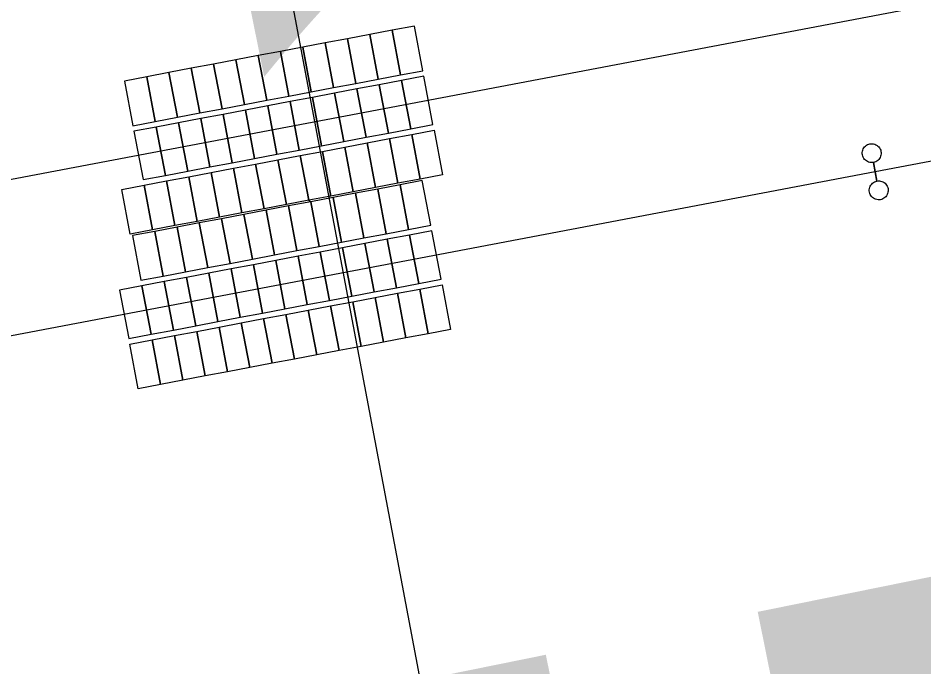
# Model space of a CAD drawing. Extents: x 6540402 to 6566579, y 5525343 to 5532423.
# Drawn here: x 6556335.34 to 6556359.28, y 5528454.76 to 5528471.89 of the extents above; entities that cross this region are included whole.
import ezdxf

# ---------------------------------------------------------------- set-up
doc = ezdxf.new("R2010")
doc.units = 0
for name, color, linetype in [('D_kraw_nawierzchni', 7, 'Continuous'), ('IR_ps_geometria', 7, 'Continuous'), ('TOR_PS_OPIS_T-opisy dodatkowe', 7, 'Continuous'), ('TOR_PS_P-płyty przejazdowe', 7, 'Continuous'), ('TOR_PS_T-tory projektowane', 7, 'Continuous')]:
    doc.layers.add(name, color=color, linetype=linetype)

msp = doc.modelspace()

# ---------------------------------------------------------------- linework, layer by layer
at = {"layer": 'D_kraw_nawierzchni'}
msp.add_line((6556343.023, 5528467.08), (6556343.079, 5528467.039), dxfattribs=at)
at = {"layer": 'IR_ps_geometria'}
msp.add_lwpolyline([(6556357.996, 5528467.831), (6556358.043, 5528467.586), (6556358.075, 5528467.59), (6556358.108, 5528467.589), (6556358.14, 5528467.585), (6556358.172, 5528467.576), (6556358.202, 5528467.563), (6556358.23, 5528467.547), (6556358.256, 5528467.527), (6556358.279, 5528467.503), (6556358.298, 5528467.477), (6556358.315, 5528467.449), (6556358.327, 5528467.418), (6556358.335, 5528467.387), (6556358.339, 5528467.354), (6556358.339, 5528467.321), (6556358.334, 5528467.289), (6556358.325, 5528467.258), (6556358.313, 5528467.228), (6556358.296, 5528467.199), (6556358.276, 5528467.174), (6556358.252, 5528467.151), (6556358.226, 5528467.131), (6556358.198, 5528467.115), (6556358.168, 5528467.103), (6556358.136, 5528467.094), (6556358.103, 5528467.09), (6556358.071, 5528467.091), (6556358.038, 5528467.095), (6556358.007, 5528467.104), (6556357.977, 5528467.117), (6556357.949, 5528467.133), (6556357.923, 5528467.154), (6556357.9, 5528467.177), (6556357.88, 5528467.203), (6556357.864, 5528467.232), (6556357.852, 5528467.262), (6556357.844, 5528467.294), (6556357.84, 5528467.326), (6556357.84, 5528467.359), (6556357.845, 5528467.391), (6556357.853, 5528467.423), (6556357.866, 5528467.453), (6556357.883, 5528467.481), (6556357.903, 5528467.507), (6556357.926, 5528467.53), (6556357.952, 5528467.549), (6556357.981, 5528467.565), (6556358.011, 5528467.578), (6556358.043, 5528467.586), (6556357.95, 5528468.077), (6556357.917, 5528468.073), (6556357.884, 5528468.073), (6556357.852, 5528468.078), (6556357.821, 5528468.087), (6556357.79, 5528468.099), (6556357.762, 5528468.116), (6556357.737, 5528468.136), (6556357.714, 5528468.159), (6556357.694, 5528468.186), (6556357.678, 5528468.214), (6556357.666, 5528468.244), (6556357.657, 5528468.276), (6556357.653, 5528468.308), (6556357.654, 5528468.341), (6556357.658, 5528468.374), (6556357.667, 5528468.405), (6556357.68, 5528468.435), (6556357.696, 5528468.463), (6556357.717, 5528468.489), (6556357.74, 5528468.512), (6556357.766, 5528468.532), (6556357.795, 5528468.548), (6556357.825, 5528468.56), (6556357.857, 5528468.568), (6556357.889, 5528468.572), (6556357.922, 5528468.572), (6556357.954, 5528468.567), (6556357.986, 5528468.559), (6556358.016, 5528468.546), (6556358.044, 5528468.529), (6556358.07, 5528468.509), (6556358.093, 5528468.486), (6556358.112, 5528468.46), (6556358.128, 5528468.431), (6556358.141, 5528468.401), (6556358.149, 5528468.369), (6556358.153, 5528468.337), (6556358.152, 5528468.304), (6556358.148, 5528468.272), (6556358.139, 5528468.24), (6556358.126, 5528468.21), (6556358.11, 5528468.182), (6556358.09, 5528468.156), (6556358.066, 5528468.133), (6556358.04, 5528468.113), (6556358.012, 5528468.097), (6556357.981, 5528468.085), (6556357.95, 5528468.077)], close=True, dxfattribs=at)
msp.add_lwpolyline([(6556357.996, 5528467.831), (6556358.043, 5528467.586), (6556358.075, 5528467.59), (6556358.108, 5528467.589), (6556358.14, 5528467.585), (6556358.172, 5528467.576), (6556358.202, 5528467.563), (6556358.23, 5528467.547), (6556358.256, 5528467.527), (6556358.279, 5528467.503), (6556358.298, 5528467.477), (6556358.315, 5528467.449), (6556358.327, 5528467.418), (6556358.335, 5528467.387), (6556358.339, 5528467.354), (6556358.339, 5528467.321), (6556358.334, 5528467.289), (6556358.325, 5528467.258), (6556358.313, 5528467.228), (6556358.296, 5528467.199), (6556358.276, 5528467.174), (6556358.252, 5528467.151), (6556358.226, 5528467.131), (6556358.198, 5528467.115), (6556358.168, 5528467.103), (6556358.136, 5528467.094), (6556358.103, 5528467.09), (6556358.071, 5528467.091), (6556358.038, 5528467.095), (6556358.007, 5528467.104), (6556357.977, 5528467.117), (6556357.949, 5528467.133), (6556357.923, 5528467.154), (6556357.9, 5528467.177), (6556357.88, 5528467.203), (6556357.864, 5528467.232), (6556357.852, 5528467.262), (6556357.844, 5528467.294), (6556357.84, 5528467.326), (6556357.84, 5528467.359), (6556357.845, 5528467.391), (6556357.853, 5528467.423), (6556357.866, 5528467.453), (6556357.883, 5528467.481), (6556357.903, 5528467.507), (6556357.926, 5528467.53), (6556357.952, 5528467.549), (6556357.981, 5528467.565), (6556358.011, 5528467.578), (6556358.043, 5528467.586), (6556357.95, 5528468.077), (6556357.917, 5528468.073), (6556357.884, 5528468.073), (6556357.852, 5528468.078), (6556357.821, 5528468.087), (6556357.79, 5528468.099), (6556357.762, 5528468.116), (6556357.737, 5528468.136), (6556357.714, 5528468.159), (6556357.694, 5528468.186), (6556357.678, 5528468.214), (6556357.666, 5528468.244), (6556357.657, 5528468.276), (6556357.653, 5528468.308), (6556357.654, 5528468.341), (6556357.658, 5528468.374), (6556357.667, 5528468.405), (6556357.68, 5528468.435), (6556357.696, 5528468.463), (6556357.717, 5528468.489), (6556357.74, 5528468.512), (6556357.766, 5528468.532), (6556357.795, 5528468.548), (6556357.825, 5528468.56), (6556357.857, 5528468.568), (6556357.889, 5528468.572), (6556357.922, 5528468.572), (6556357.954, 5528468.567), (6556357.986, 5528468.559), (6556358.016, 5528468.546), (6556358.044, 5528468.529), (6556358.07, 5528468.509), (6556358.093, 5528468.486), (6556358.112, 5528468.46), (6556358.128, 5528468.431), (6556358.141, 5528468.401), (6556358.149, 5528468.369), (6556358.153, 5528468.337), (6556358.152, 5528468.304), (6556358.148, 5528468.272), (6556358.139, 5528468.24), (6556358.126, 5528468.21), (6556358.11, 5528468.182), (6556358.09, 5528468.156), (6556358.066, 5528468.133), (6556358.04, 5528468.113), (6556358.012, 5528468.097), (6556357.981, 5528468.085), (6556357.95, 5528468.077)], close=True, dxfattribs=at)
msp.add_lwpolyline([(6556357.996, 5528467.831), (6556358.043, 5528467.586), (6556358.075, 5528467.59), (6556358.108, 5528467.589), (6556358.14, 5528467.585), (6556358.172, 5528467.576), (6556358.202, 5528467.563), (6556358.23, 5528467.547), (6556358.256, 5528467.527), (6556358.279, 5528467.503), (6556358.298, 5528467.477), (6556358.315, 5528467.449), (6556358.327, 5528467.418), (6556358.335, 5528467.387), (6556358.339, 5528467.354), (6556358.339, 5528467.321), (6556358.334, 5528467.289), (6556358.325, 5528467.258), (6556358.313, 5528467.228), (6556358.296, 5528467.199), (6556358.276, 5528467.174), (6556358.252, 5528467.151), (6556358.226, 5528467.131), (6556358.198, 5528467.115), (6556358.168, 5528467.103), (6556358.136, 5528467.094), (6556358.103, 5528467.09), (6556358.071, 5528467.091), (6556358.038, 5528467.095), (6556358.007, 5528467.104), (6556357.977, 5528467.117), (6556357.949, 5528467.133), (6556357.923, 5528467.154), (6556357.9, 5528467.177), (6556357.88, 5528467.203), (6556357.864, 5528467.232), (6556357.852, 5528467.262), (6556357.844, 5528467.294), (6556357.84, 5528467.326), (6556357.84, 5528467.359), (6556357.845, 5528467.391), (6556357.853, 5528467.423), (6556357.866, 5528467.453), (6556357.883, 5528467.481), (6556357.903, 5528467.507), (6556357.926, 5528467.53), (6556357.952, 5528467.549), (6556357.981, 5528467.565), (6556358.011, 5528467.578), (6556358.043, 5528467.586), (6556357.95, 5528468.077), (6556357.917, 5528468.073), (6556357.884, 5528468.073), (6556357.852, 5528468.078), (6556357.821, 5528468.087), (6556357.79, 5528468.099), (6556357.762, 5528468.116), (6556357.737, 5528468.136), (6556357.714, 5528468.159), (6556357.694, 5528468.186), (6556357.678, 5528468.214), (6556357.666, 5528468.244), (6556357.657, 5528468.276), (6556357.653, 5528468.308), (6556357.654, 5528468.341), (6556357.658, 5528468.374), (6556357.667, 5528468.405), (6556357.68, 5528468.435), (6556357.696, 5528468.463), (6556357.717, 5528468.489), (6556357.74, 5528468.512), (6556357.766, 5528468.532), (6556357.795, 5528468.548), (6556357.825, 5528468.56), (6556357.857, 5528468.568), (6556357.889, 5528468.572), (6556357.922, 5528468.572), (6556357.954, 5528468.567), (6556357.986, 5528468.559), (6556358.016, 5528468.546), (6556358.044, 5528468.529), (6556358.07, 5528468.509), (6556358.093, 5528468.486), (6556358.112, 5528468.46), (6556358.128, 5528468.431), (6556358.141, 5528468.401), (6556358.149, 5528468.369), (6556358.153, 5528468.337), (6556358.152, 5528468.304), (6556358.148, 5528468.272), (6556358.139, 5528468.24), (6556358.126, 5528468.21), (6556358.11, 5528468.182), (6556358.09, 5528468.156), (6556358.066, 5528468.133), (6556358.04, 5528468.113), (6556358.012, 5528468.097), (6556357.981, 5528468.085), (6556357.95, 5528468.077)], close=True, dxfattribs=at)
msp.add_lwpolyline([(6556357.996, 5528467.831), (6556358.043, 5528467.586), (6556358.075, 5528467.59), (6556358.108, 5528467.589), (6556358.14, 5528467.585), (6556358.172, 5528467.576), (6556358.202, 5528467.563), (6556358.23, 5528467.547), (6556358.256, 5528467.527), (6556358.279, 5528467.503), (6556358.298, 5528467.477), (6556358.315, 5528467.449), (6556358.327, 5528467.418), (6556358.335, 5528467.387), (6556358.339, 5528467.354), (6556358.339, 5528467.321), (6556358.334, 5528467.289), (6556358.325, 5528467.258), (6556358.313, 5528467.228), (6556358.296, 5528467.199), (6556358.276, 5528467.174), (6556358.252, 5528467.151), (6556358.226, 5528467.131), (6556358.198, 5528467.115), (6556358.168, 5528467.103), (6556358.136, 5528467.094), (6556358.103, 5528467.09), (6556358.071, 5528467.091), (6556358.038, 5528467.095), (6556358.007, 5528467.104), (6556357.977, 5528467.117), (6556357.949, 5528467.133), (6556357.923, 5528467.154), (6556357.9, 5528467.177), (6556357.88, 5528467.203), (6556357.864, 5528467.232), (6556357.852, 5528467.262), (6556357.844, 5528467.294), (6556357.84, 5528467.326), (6556357.84, 5528467.359), (6556357.845, 5528467.391), (6556357.853, 5528467.423), (6556357.866, 5528467.453), (6556357.883, 5528467.481), (6556357.903, 5528467.507), (6556357.926, 5528467.53), (6556357.952, 5528467.549), (6556357.981, 5528467.565), (6556358.011, 5528467.578), (6556358.043, 5528467.586), (6556357.95, 5528468.077), (6556357.917, 5528468.073), (6556357.884, 5528468.073), (6556357.852, 5528468.078), (6556357.821, 5528468.087), (6556357.79, 5528468.099), (6556357.762, 5528468.116), (6556357.737, 5528468.136), (6556357.714, 5528468.159), (6556357.694, 5528468.186), (6556357.678, 5528468.214), (6556357.666, 5528468.244), (6556357.657, 5528468.276), (6556357.653, 5528468.308), (6556357.654, 5528468.341), (6556357.658, 5528468.374), (6556357.667, 5528468.405), (6556357.68, 5528468.435), (6556357.696, 5528468.463), (6556357.717, 5528468.489), (6556357.74, 5528468.512), (6556357.766, 5528468.532), (6556357.795, 5528468.548), (6556357.825, 5528468.56), (6556357.857, 5528468.568), (6556357.889, 5528468.572), (6556357.922, 5528468.572), (6556357.954, 5528468.567), (6556357.986, 5528468.559), (6556358.016, 5528468.546), (6556358.044, 5528468.529), (6556358.07, 5528468.509), (6556358.093, 5528468.486), (6556358.112, 5528468.46), (6556358.128, 5528468.431), (6556358.141, 5528468.401), (6556358.149, 5528468.369), (6556358.153, 5528468.337), (6556358.152, 5528468.304), (6556358.148, 5528468.272), (6556358.139, 5528468.24), (6556358.126, 5528468.21), (6556358.11, 5528468.182), (6556358.09, 5528468.156), (6556358.066, 5528468.133), (6556358.04, 5528468.113), (6556358.012, 5528468.097), (6556357.981, 5528468.085), (6556357.95, 5528468.077)], close=True, dxfattribs=at)
at = {"layer": 'TOR_PS_OPIS_T-opisy dodatkowe'}
msp.add_line((6556481.356, 5527740.222), (6556342.61, 5528472.184), dxfattribs=at)
at = {"layer": 'TOR_PS_P-płyty przejazdowe'}
msp.add_line((6556343.023, 5528467.08), (6556343.079, 5528467.039), dxfattribs=at)
for points in [[(6556345.449, 5528470.389), (6556345.225, 5528471.568), (6556344.636, 5528471.457), (6556344.859, 5528470.278)], [(6556346.038, 5528470.501), (6556345.815, 5528471.68), (6556345.225, 5528471.568), (6556345.449, 5528470.389)], [(6556344.27, 5528470.166), (6556344.046, 5528471.345), (6556343.457, 5528471.233), (6556343.68, 5528470.054)], [(6556344.859, 5528470.278), (6556344.636, 5528471.457), (6556344.046, 5528471.345), (6556344.27, 5528470.166)], [(6556343.091, 5528469.942), (6556342.867, 5528471.121), (6556342.278, 5528471.01), (6556342.501, 5528469.831)], [(6556343.68, 5528470.054), (6556343.457, 5528471.233), (6556342.867, 5528471.121), (6556343.091, 5528469.942)], [(6556341.322, 5528469.607), (6556341.099, 5528470.786), (6556340.509, 5528470.674), (6556340.733, 5528469.495)], [(6556341.912, 5528469.719), (6556341.688, 5528470.898), (6556341.099, 5528470.786), (6556341.322, 5528469.607)], [(6556342.501, 5528469.831), (6556342.278, 5528471.01), (6556341.688, 5528470.898), (6556341.912, 5528469.719)], [(6556340.143, 5528469.384), (6556339.92, 5528470.563), (6556339.33, 5528470.451), (6556339.554, 5528469.272)], [(6556340.733, 5528469.495), (6556340.509, 5528470.674), (6556339.92, 5528470.563), (6556340.143, 5528469.384)], [(6556338.964, 5528469.16), (6556338.741, 5528470.339), (6556338.151, 5528470.227), (6556338.375, 5528469.048)], [(6556339.554, 5528469.272), (6556339.33, 5528470.451), (6556338.741, 5528470.339), (6556338.964, 5528469.16)], [(6556346.308, 5528469.076), (6556346.066, 5528470.354), (6556345.477, 5528470.242), (6556345.719, 5528468.965)], [(6556345.129, 5528468.853), (6556344.887, 5528470.13), (6556344.298, 5528470.018), (6556344.54, 5528468.741)], [(6556345.719, 5528468.965), (6556345.477, 5528470.242), (6556344.887, 5528470.13), (6556345.129, 5528468.853)], [(6556343.95, 5528468.629), (6556343.708, 5528469.907), (6556343.119, 5528469.795), (6556343.361, 5528468.518)], [(6556344.54, 5528468.741), (6556344.298, 5528470.018), (6556343.708, 5528469.907), (6556343.95, 5528468.629)], [(6556342.771, 5528468.406), (6556342.529, 5528469.683), (6556341.94, 5528469.571), (6556342.182, 5528468.294)], [(6556343.361, 5528468.518), (6556343.119, 5528469.795), (6556342.529, 5528469.683), (6556342.771, 5528468.406)], [(6556341.592, 5528468.182), (6556341.35, 5528469.46), (6556340.761, 5528469.348), (6556341.003, 5528468.071)], [(6556342.182, 5528468.294), (6556341.94, 5528469.571), (6556341.35, 5528469.46), (6556341.592, 5528468.182)], [(6556339.824, 5528467.847), (6556339.582, 5528469.125), (6556338.992, 5528469.013), (6556339.234, 5528467.736)], [(6556340.413, 5528467.959), (6556340.171, 5528469.236), (6556339.582, 5528469.125), (6556339.824, 5528467.847)], [(6556341.003, 5528468.071), (6556340.761, 5528469.348), (6556340.171, 5528469.236), (6556340.413, 5528467.959)], [(6556339.234, 5528467.736), (6556338.992, 5528469.013), (6556338.403, 5528468.901), (6556338.645, 5528467.624)], [(6556346.336, 5528468.929), (6556346.56, 5528467.75), (6556345.97, 5528467.638), (6556345.747, 5528468.817)], [(6556345.157, 5528468.706), (6556345.381, 5528467.527), (6556344.791, 5528467.415), (6556344.568, 5528468.594)], [(6556345.747, 5528468.817), (6556345.97, 5528467.638), (6556345.381, 5528467.527), (6556345.157, 5528468.706)], [(6556343.978, 5528468.482), (6556344.202, 5528467.303), (6556343.612, 5528467.191), (6556343.389, 5528468.37)], [(6556344.568, 5528468.594), (6556344.791, 5528467.415), (6556344.202, 5528467.303), (6556343.978, 5528468.482)], [(6556342.799, 5528468.259), (6556343.023, 5528467.08), (6556342.433, 5528466.968), (6556342.21, 5528468.147)], [(6556343.389, 5528468.37), (6556343.612, 5528467.191), (6556343.023, 5528467.08), (6556342.799, 5528468.259)], [(6556341.031, 5528467.923), (6556341.254, 5528466.744), (6556340.665, 5528466.633), (6556340.441, 5528467.812)], [(6556341.62, 5528468.035), (6556341.844, 5528466.856), (6556341.254, 5528466.744), (6556341.031, 5528467.923)], [(6556342.21, 5528468.147), (6556342.433, 5528466.968), (6556341.844, 5528466.856), (6556341.62, 5528468.035)], [(6556339.852, 5528467.7), (6556340.075, 5528466.521), (6556339.486, 5528466.409), (6556339.262, 5528467.588)], [(6556340.441, 5528467.812), (6556340.665, 5528466.633), (6556340.075, 5528466.521), (6556339.852, 5528467.7)], [(6556338.673, 5528467.476), (6556338.896, 5528466.297), (6556338.307, 5528466.186), (6556338.083, 5528467.365)], [(6556339.262, 5528467.588), (6556339.486, 5528466.409), (6556338.896, 5528466.297), (6556338.673, 5528467.476)], [(6556345.66, 5528466.307), (6556345.437, 5528467.486), (6556344.847, 5528467.375), (6556345.071, 5528466.196)], [(6556346.25, 5528466.419), (6556346.026, 5528467.598), (6556345.437, 5528467.486), (6556345.66, 5528466.307)], [(6556344.481, 5528466.084), (6556344.258, 5528467.263), (6556343.668, 5528467.151), (6556343.892, 5528465.972)], [(6556345.071, 5528466.196), (6556344.847, 5528467.375), (6556344.258, 5528467.263), (6556344.481, 5528466.084)], [(6556343.302, 5528465.86), (6556343.079, 5528467.039), (6556342.489, 5528466.928), (6556342.713, 5528465.749)], [(6556343.892, 5528465.972), (6556343.668, 5528467.151), (6556343.079, 5528467.039), (6556343.302, 5528465.86)], [(6556342.123, 5528465.637), (6556341.9, 5528466.816), (6556341.31, 5528466.704), (6556341.534, 5528465.525)], [(6556342.713, 5528465.749), (6556342.489, 5528466.928), (6556341.9, 5528466.816), (6556342.123, 5528465.637)], [(6556340.355, 5528465.302), (6556340.131, 5528466.481), (6556339.542, 5528466.369), (6556339.765, 5528465.19)], [(6556340.944, 5528465.413), (6556340.721, 5528466.592), (6556340.131, 5528466.481), (6556340.355, 5528465.302)], [(6556341.534, 5528465.525), (6556341.31, 5528466.704), (6556340.721, 5528466.592), (6556340.944, 5528465.413)], [(6556339.176, 5528465.078), (6556338.952, 5528466.257), (6556338.363, 5528466.145), (6556338.586, 5528464.966)], [(6556339.765, 5528465.19), (6556339.542, 5528466.369), (6556338.952, 5528466.257), (6556339.176, 5528465.078)], [(6556346.52, 5528464.994), (6556346.278, 5528466.272), (6556345.688, 5528466.16), (6556345.93, 5528464.883)], [(6556345.341, 5528464.771), (6556345.099, 5528466.048), (6556344.509, 5528465.936), (6556344.751, 5528464.659)], [(6556345.93, 5528464.883), (6556345.688, 5528466.16), (6556345.099, 5528466.048), (6556345.341, 5528464.771)], [(6556344.162, 5528464.547), (6556343.92, 5528465.825), (6556343.33, 5528465.713), (6556343.572, 5528464.436)], [(6556344.751, 5528464.659), (6556344.509, 5528465.936), (6556343.92, 5528465.825), (6556344.162, 5528464.547)], [(6556342.983, 5528464.324), (6556342.741, 5528465.601), (6556342.151, 5528465.489), (6556342.393, 5528464.212)], [(6556343.572, 5528464.436), (6556343.33, 5528465.713), (6556342.741, 5528465.601), (6556342.983, 5528464.324)], [(6556341.804, 5528464.1), (6556341.562, 5528465.378), (6556340.972, 5528465.266), (6556341.214, 5528463.989)], [(6556342.393, 5528464.212), (6556342.151, 5528465.489), (6556341.562, 5528465.378), (6556341.804, 5528464.1)], [(6556340.035, 5528463.765), (6556339.793, 5528465.042), (6556339.204, 5528464.931), (6556339.446, 5528463.653)], [(6556340.625, 5528463.877), (6556340.383, 5528465.154), (6556339.793, 5528465.042), (6556340.035, 5528463.765)], [(6556341.214, 5528463.989), (6556340.972, 5528465.266), (6556340.383, 5528465.154), (6556340.625, 5528463.877)], [(6556338.856, 5528463.542), (6556338.614, 5528464.819), (6556338.025, 5528464.707), (6556338.267, 5528463.43)], [(6556339.446, 5528463.653), (6556339.204, 5528464.931), (6556338.614, 5528464.819), (6556338.856, 5528463.542)], [(6556346.548, 5528464.847), (6556346.771, 5528463.668), (6556346.182, 5528463.556), (6556345.958, 5528464.735)], [(6556345.369, 5528464.624), (6556345.592, 5528463.445), (6556345.003, 5528463.333), (6556344.779, 5528464.512)], [(6556345.958, 5528464.735), (6556346.182, 5528463.556), (6556345.592, 5528463.445), (6556345.369, 5528464.624)], [(6556344.19, 5528464.4), (6556344.413, 5528463.221), (6556343.824, 5528463.109), (6556343.6, 5528464.288)], [(6556344.779, 5528464.512), (6556345.003, 5528463.333), (6556344.413, 5528463.221), (6556344.19, 5528464.4)], [(6556343.011, 5528464.177), (6556343.234, 5528462.998), (6556342.645, 5528462.886), (6556342.421, 5528464.065)], [(6556343.6, 5528464.288), (6556343.824, 5528463.109), (6556343.234, 5528462.998), (6556343.011, 5528464.177)], [(6556341.832, 5528463.953), (6556342.055, 5528462.774), (6556341.466, 5528462.662), (6556341.242, 5528463.841)], [(6556342.421, 5528464.065), (6556342.645, 5528462.886), (6556342.055, 5528462.774), (6556341.832, 5528463.953)], [(6556340.063, 5528463.618), (6556340.287, 5528462.439), (6556339.697, 5528462.327), (6556339.474, 5528463.506)], [(6556340.653, 5528463.73), (6556340.876, 5528462.551), (6556340.287, 5528462.439), (6556340.063, 5528463.618)], [(6556341.242, 5528463.841), (6556341.466, 5528462.662), (6556340.876, 5528462.551), (6556340.653, 5528463.73)], [(6556338.884, 5528463.394), (6556339.108, 5528462.215), (6556338.518, 5528462.104), (6556338.295, 5528463.283)], [(6556339.474, 5528463.506), (6556339.697, 5528462.327), (6556339.108, 5528462.215), (6556338.884, 5528463.394)]]:
    msp.add_lwpolyline(points, close=True, dxfattribs=at)
at = {"layer": 'TOR_PS_T-tory projektowane'}
for p, q in [((6556842.828, 5528563.855), (6554354.284, 5528092.144)), ((6556357.996, 5528467.831), (6550837.09, 5527421.328))]:
    msp.add_line(p, q, dxfattribs=at)
msp.add_arc((6562494.493, 5496094.294), 32950, 100.5854349, 100.7332389, dxfattribs=at)

# ---------------------------------------------------------------- texts
at = {"layer": 'TOR_PS_OPIS_T-opisy dodatkowe'}
msp.add_text('km 62+777(istn.) = km 62+777(proj.)', height=35, rotation=101.4331, dxfattribs=at).set_placement((6556525.258, 5527749.388))

doc.saveas('drawing.dxf')
